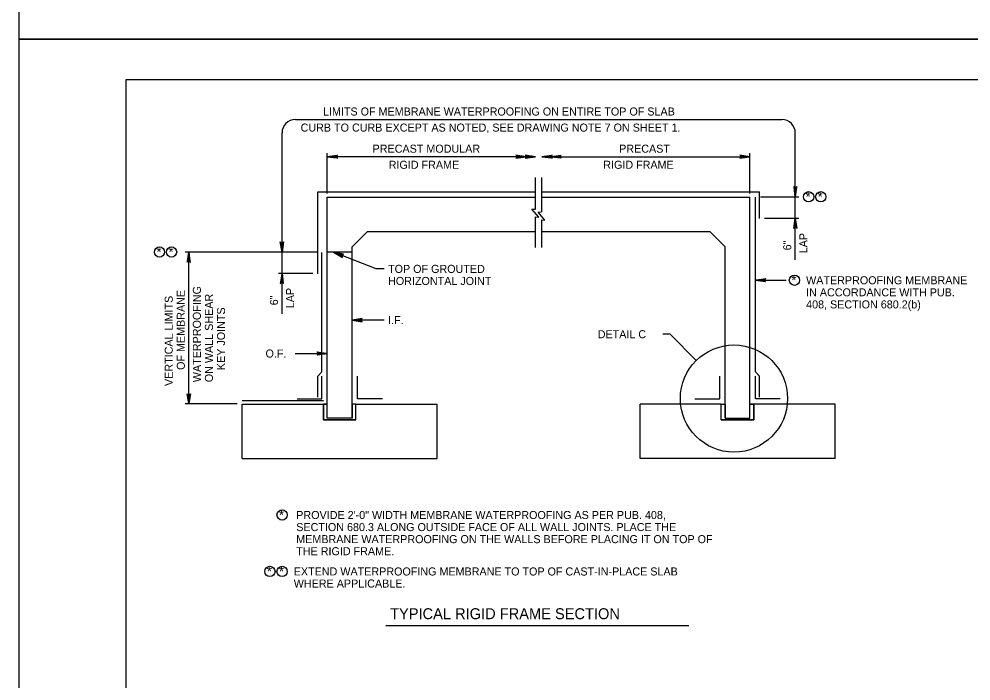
# Model space of a CAD drawing. Extents: x 641328 to 643024, y 298283 to 300065.
# Drawn here: x 641327.5 to 641682.8, y 299231.8 to 299478.8 of the extents above; entities that cross this region are included whole.
import ezdxf

# ---------------------------------------------------------------- set-up
doc = ezdxf.new("R2010")
doc.units = 0
for name, color, linetype in [('2', 7, 'Continuous'), ('Default', 7, 'Continuous'), ('PLT-BNDY', 7, 'Continuous'), ('S-TEXT-DIMS-N', 7, 'Continuous')]:
    doc.layers.add(name, color=color, linetype=linetype)

msp = doc.modelspace()

# ---------------------------------------------------------------- linework, layer by layer
at = {"layer": '2'}
for p, q in [((641367.51, 298892.3), (641367.51, 299456.3)), ((641367.51, 299456.3), (642153.5, 299456.3)), ((641430.64, 299441.3), (641612.19, 299441.3)), ((641425.64, 299383.88), (641425.64, 299436.3)), ((641617.19, 299404.5), (641617.19, 299436.3)), ((641442.54, 299413.69), (641442.54, 299428.81)), ((641442.54, 299427.43), (641446.34, 299428.07)), ((641446.14, 299427.89), (641442.54, 299427.43)), ((641442.54, 299427.43), (641446.01, 299427.63)), ((641442.54, 299427.43), (641446.01, 299427.45)), ((641520.22, 299427.43), (641442.54, 299427.43)), ((641446.01, 299427.27), (641442.54, 299427.43)), ((641442.54, 299427.43), (641446.15, 299427)), ((641446.34, 299426.84), (641442.54, 299427.43)), ((641446.01, 299427.63), (641446.14, 299427.89)), ((641446.01, 299427.27), (641446.01, 299427.63)), ((641446.15, 299427), (641446.01, 299427.27)), ((641446.34, 299428.07), (641446.14, 299427.89)), ((641446.15, 299427), (641446.34, 299426.84)), ((641516.75, 299427.43), (641512.95, 299428.05)), ((641512.95, 299428.05), (641513.15, 299427.87)), ((641512.95, 299426.83), (641516.75, 299427.43)), ((641513.14, 299426.99), (641512.95, 299426.83)), ((641516.75, 299427.43), (641513.14, 299426.99)), ((641513.14, 299426.99), (641513.28, 299427.25)), ((641513.28, 299427.61), (641513.15, 299427.87)), ((641513.15, 299427.87), (641516.75, 299427.43)), ((641516.75, 299427.43), (641513.28, 299427.61)), ((641513.28, 299427.25), (641513.28, 299427.61)), ((641513.28, 299427.25), (641516.75, 299427.43)), ((641516.75, 299427.43), (641513.28, 299427.43)), ((641516.42, 299426.83), (641520.22, 299427.43)), ((641516.62, 299426.99), (641516.42, 299426.83)), ((641520.22, 299427.43), (641516.43, 299428.05)), ((641516.43, 299428.05), (641516.62, 299427.87)), ((641516.75, 299427.61), (641516.62, 299427.87)), ((641516.62, 299427.87), (641520.22, 299427.43)), ((641520.22, 299427.43), (641516.62, 299426.99)), ((641516.62, 299426.99), (641516.75, 299427.25)), ((641520.22, 299427.43), (641516.75, 299427.61)), ((641516.75, 299427.25), (641516.75, 299427.61)), ((641516.75, 299427.25), (641520.22, 299427.43)), ((641520.22, 299427.43), (641516.75, 299427.43)), ((641522.61, 299427.43), (641526.4, 299428.05)), ((641526.21, 299427.87), (641522.61, 299427.43)), ((641522.61, 299427.43), (641526.08, 299427.61)), ((641522.61, 299427.43), (641600.29, 299427.43)), ((641526.08, 299427.25), (641522.61, 299427.43)), ((641522.61, 299427.43), (641526.22, 299426.99)), ((641526.41, 299426.83), (641522.61, 299427.43)), ((641522.61, 299427.43), (641526.08, 299427.43)), ((641526.08, 299427.43), (641529.88, 299428.05)), ((641526.08, 299427.61), (641526.21, 299427.87)), ((641529.68, 299427.87), (641526.08, 299427.43)), ((641526.08, 299427.25), (641526.08, 299427.61)), ((641526.08, 299427.43), (641529.55, 299427.61)), ((641529.55, 299427.25), (641526.08, 299427.43)), ((641526.08, 299427.43), (641529.69, 299426.99)), ((641529.88, 299426.83), (641526.08, 299427.43)), ((641526.08, 299427.43), (641529.55, 299427.43)), ((641526.22, 299426.99), (641526.08, 299427.25)), ((641526.4, 299428.05), (641526.21, 299427.87)), ((641526.22, 299426.99), (641526.41, 299426.83)), ((641529.55, 299427.61), (641529.68, 299427.87)), ((641529.55, 299427.25), (641529.55, 299427.61)), ((641529.69, 299426.99), (641529.55, 299427.25)), ((641529.88, 299428.05), (641529.68, 299427.87)), ((641529.69, 299426.99), (641529.88, 299426.83)), ((641596.49, 299426.84), (641600.29, 299427.43)), ((641596.68, 299427), (641596.49, 299426.84)), ((641600.29, 299427.43), (641596.5, 299428.07)), ((641596.5, 299428.07), (641596.69, 299427.89)), ((641600.29, 299427.43), (641596.68, 299427)), ((641596.68, 299427), (641596.82, 299427.27)), ((641596.82, 299427.63), (641596.69, 299427.89)), ((641596.69, 299427.89), (641600.29, 299427.43)), ((641600.29, 299427.43), (641596.82, 299427.63)), ((641596.82, 299427.27), (641596.82, 299427.63)), ((641600.29, 299427.43), (641596.82, 299427.45)), ((641596.82, 299427.27), (641600.29, 299427.43)), ((641600.29, 299413.69), (641600.29, 299428.81)), ((641520.22, 299407.87), (641520.22, 299419.63)), ((641522.61, 299406.82), (641522.61, 299419.63)), ((641616.76, 299416.11), (641616.6, 299416.3)), ((641616.6, 299416.3), (641617.19, 299412.5)), ((641616.76, 299416.11), (641617.02, 299415.97)), ((641617.19, 299412.5), (641616.76, 299416.11)), ((641617.02, 299415.97), (641617.19, 299412.5)), ((641617.02, 299415.97), (641617.39, 299415.97)), ((641617.19, 299412.5), (641617.82, 299416.29)), ((641617.65, 299416.1), (641617.19, 299412.5)), ((641617.19, 299412.5), (641617.39, 299415.97)), ((641617.19, 299412.5), (641617.21, 299415.97)), ((641617.39, 299415.97), (641617.65, 299416.1)), ((641617.82, 299416.29), (641617.65, 299416.1)), ((641439.04, 299414.37), (641520.22, 299414.37)), ((641439.04, 299383.75), (641439.04, 299414.37)), ((641442.54, 299412.37), (641520.22, 299412.37)), ((641442.54, 299329.94), (641442.54, 299412.37)), ((641522.61, 299414.37), (641603.79, 299414.37)), ((641522.61, 299412.37), (641600.29, 299412.37)), ((641600.29, 299329.94), (641600.29, 299412.37)), ((641602.29, 299347.11), (641602.29, 299412.37)), ((641603.79, 299404.37), (641603.79, 299414.37)), ((641604.18, 299412.5), (641618.55, 299412.5)), ((641520.22, 299393.5), (641520.22, 299404.98)), ((641522.61, 299393.5), (641522.61, 299403.91)), ((641605.68, 299404.5), (641618.55, 299404.5)), ((641616.6, 299400.69), (641617.19, 299404.5)), ((641617.19, 299404.5), (641616.76, 299400.89)), ((641616.76, 299400.89), (641617.02, 299401.02)), ((641617.02, 299401.02), (641617.19, 299404.5)), ((641617.02, 299401.02), (641617.39, 299401.03)), ((641617.19, 299389.01), (641617.19, 299404.5)), ((641617.19, 299404.5), (641617.39, 299401.03)), ((641617.65, 299400.9), (641617.19, 299404.5)), ((641617.19, 299404.5), (641617.82, 299400.7)), ((641617.19, 299404.5), (641617.21, 299401.02)), ((641617.39, 299401.03), (641617.65, 299400.9)), ((641451.79, 299393.78), (641457.51, 299399.5)), ((641457.51, 299399.5), (641520.22, 299399.5)), ((641522.61, 299399.5), (641585.35, 299399.5)), ((641523.97, 299399.5), (641554.85, 299399.5)), ((641591.04, 299393.81), (641585.35, 299399.5)), ((641616.76, 299400.89), (641616.6, 299400.69)), ((641617.82, 299400.7), (641617.65, 299400.9)), ((641425.64, 299391.88), (641425.01, 299395.67)), ((641425.01, 299395.67), (641425.18, 299395.48)), ((641425.44, 299395.35), (641425.18, 299395.48)), ((641425.18, 299395.48), (641425.64, 299391.88)), ((641425.64, 299391.88), (641425.44, 299395.35)), ((641425.81, 299395.35), (641425.44, 299395.35)), ((641425.64, 299391.88), (641425.63, 299395.35)), ((641426.23, 299395.68), (641425.64, 299391.88)), ((641425.64, 299391.88), (641426.07, 299395.49)), ((641425.81, 299395.35), (641425.64, 299391.88)), ((641426.07, 299395.49), (641425.81, 299395.35)), ((641426.07, 299395.49), (641426.23, 299395.68)), ((641438.65, 299391.88), (641389.51, 299391.88)), ((641390.87, 299391.88), (641390.23, 299388.09)), ((641390.41, 299388.28), (641390.87, 299391.88)), ((641390.87, 299391.88), (641390.67, 299388.41)), ((641390.87, 299391.88), (641390.85, 299388.41)), ((641390.87, 299335.17), (641390.87, 299391.88)), ((641391.03, 299388.41), (641390.87, 299391.88)), ((641390.87, 299391.88), (641391.3, 299388.27)), ((641391.46, 299388.08), (641390.87, 299391.88)), ((641440.54, 299347.11), (641440.54, 299391.75)), ((641451.79, 299391.88), (641442.54, 299391.88)), ((641460.77, 299385.6), (641444.89, 299391.88)), ((641448.18, 299390.76), (641444.89, 299391.88)), ((641444.89, 299391.88), (641448.41, 299390.95)), ((641448.64, 299391.03), (641444.89, 299391.88)), ((641444.89, 299391.88), (641448.05, 299390.42)), ((641448.07, 299390.13), (641444.89, 299391.88)), ((641444.89, 299391.88), (641448.19, 299389.89)), ((641444.89, 299391.88), (641448.12, 299390.59)), ((641448.18, 299390.76), (641448.05, 299390.42)), ((641448.05, 299390.42), (641448.07, 299390.13)), ((641448.41, 299390.95), (641448.18, 299390.76)), ((641448.41, 299390.95), (641448.64, 299391.03)), ((641451.79, 299329.94), (641451.79, 299393.78)), ((641591.04, 299329.94), (641591.04, 299393.81)), ((641390.23, 299388.09), (641390.41, 299388.28)), ((641390.67, 299388.41), (641390.41, 299388.28)), ((641391.03, 299388.41), (641390.67, 299388.41)), ((641391.3, 299388.27), (641391.03, 299388.41)), ((641391.3, 299388.27), (641391.46, 299388.08)), ((641448.19, 299389.89), (641448.07, 299390.13)), ((641437.15, 299383.88), (641424.28, 299383.88)), ((641425.64, 299383.88), (641425.01, 299380.08)), ((641425.18, 299380.28), (641425.64, 299383.88)), ((641425.64, 299383.88), (641425.44, 299380.41)), ((641425.64, 299383.88), (641425.63, 299380.4)), ((641425.64, 299368.87), (641425.64, 299383.88)), ((641425.81, 299380.4), (641425.64, 299383.88)), ((641425.64, 299383.88), (641426.07, 299380.27)), ((641426.23, 299380.07), (641425.64, 299383.88)), ((641463.76, 299385.6), (641460.77, 299385.6)), ((641425.01, 299380.08), (641425.18, 299380.28)), ((641425.44, 299380.41), (641425.18, 299380.28)), ((641425.81, 299380.4), (641425.44, 299380.41)), ((641426.07, 299380.27), (641425.81, 299380.4)), ((641426.07, 299380.27), (641426.23, 299380.07)), ((641602.29, 299381.35), (641606.09, 299381.97)), ((641605.89, 299381.79), (641602.29, 299381.35)), ((641602.29, 299381.35), (641605.76, 299381.53)), ((641602.29, 299381.35), (641613.78, 299381.35)), ((641605.76, 299381.17), (641602.29, 299381.35)), ((641602.29, 299381.35), (641605.9, 299380.9)), ((641606.09, 299380.74), (641602.29, 299381.35)), ((641602.29, 299381.35), (641605.76, 299381.35)), ((641605.76, 299381.53), (641605.89, 299381.79)), ((641605.76, 299381.17), (641605.76, 299381.53)), ((641605.9, 299380.9), (641605.76, 299381.17)), ((641606.09, 299381.97), (641605.89, 299381.79)), ((641605.9, 299380.9), (641606.09, 299380.74)), ((641455.59, 299367.07), (641451.79, 299366.48)), ((641451.79, 299366.48), (641455.4, 299366.91)), ((641455.26, 299366.65), (641451.79, 299366.48)), ((641451.79, 299366.48), (641455.26, 299366.29)), ((641455.39, 299366.02), (641451.79, 299366.48)), ((641451.79, 299366.48), (641455.59, 299365.85)), ((641451.79, 299366.48), (641455.26, 299366.47)), ((641463.76, 299366.48), (641451.79, 299366.48)), ((641455.4, 299366.91), (641455.26, 299366.65)), ((641455.26, 299366.65), (641455.26, 299366.29)), ((641455.26, 299366.29), (641455.39, 299366.02)), ((641455.59, 299365.85), (641455.39, 299366.02)), ((641455.4, 299366.91), (641455.59, 299367.07)), ((641570.49, 299361.22), (641567.78, 299361.22)), ((641580.22, 299351.41), (641570.49, 299361.22)), ((641430.57, 299354.01), (641442.54, 299354.01)), ((641438.93, 299354.44), (641438.74, 299354.6)), ((641438.74, 299354.6), (641442.54, 299354.01)), ((641442.54, 299354.01), (641438.75, 299353.38)), ((641438.75, 299353.38), (641438.94, 299353.56)), ((641438.93, 299354.44), (641439.07, 299354.18)), ((641442.54, 299354.01), (641438.93, 299354.44)), ((641438.94, 299353.56), (641442.54, 299354.01)), ((641439.07, 299353.82), (641438.94, 299353.56)), ((641439.07, 299354.18), (641442.54, 299354.01)), ((641439.07, 299354.18), (641439.07, 299353.82)), ((641442.54, 299354.01), (641439.07, 299353.82)), ((641442.54, 299354.01), (641439.07, 299354)), ((641439.04, 299345.61), (641440.54, 299347.11)), ((641439.04, 299337.74), (641439.04, 299345.61)), ((641440.54, 299337.05), (641440.54, 299345.61)), ((641453.79, 299337.05), (641453.79, 299345.61)), ((641589.04, 299337.05), (641589.04, 299345.61)), ((641603.79, 299345.61), (641602.29, 299347.11)), ((641602.29, 299337.05), (641602.29, 299345.61)), ((641603.79, 299337.74), (641603.79, 299345.61)), ((641390.87, 299335.17), (641390.23, 299338.97)), ((641390.23, 299338.97), (641390.41, 299338.77)), ((641390.67, 299338.65), (641390.41, 299338.77)), ((641390.41, 299338.77), (641390.87, 299335.17)), ((641390.87, 299335.17), (641390.67, 299338.65)), ((641391.03, 299338.65), (641390.67, 299338.65)), ((641390.87, 299335.17), (641390.85, 299338.65)), ((641391.46, 299338.98), (641390.87, 299335.17)), ((641390.87, 299335.17), (641391.3, 299338.78)), ((641391.03, 299338.65), (641390.87, 299335.17)), ((641391.3, 299338.78), (641391.03, 299338.65)), ((641391.3, 299338.78), (641391.46, 299338.98)), ((641408.88, 299335.17), (641389.51, 299335.17)), ((641410.76, 299336.45), (641441.09, 299336.45)), ((641410.76, 299335.05), (641441.09, 299335.05)), ((641410.76, 299314.8), (641410.76, 299335.05)), ((641431.24, 299337.05), (641440.54, 299337.05)), ((641441.09, 299329.24), (641441.09, 299335.05)), ((641441.09, 299335.05), (641442.54, 299335.05)), ((641442.54, 299335.05), (641441.09, 299335.05)), ((641441.09, 299335.05), (641441.09, 299329.24)), ((641442.54, 299329.94), (641442.54, 299335.05)), ((641453.25, 299335.05), (641451.79, 299335.05)), ((641453.25, 299335.05), (641451.79, 299335.05)), ((641451.79, 299335.05), (641451.79, 299329.94)), ((641453.25, 299335.05), (641483.57, 299335.05)), ((641453.25, 299329.24), (641453.25, 299335.05)), ((641453.25, 299329.24), (641453.25, 299335.05)), ((641463.09, 299337.05), (641453.79, 299337.05)), ((641483.57, 299314.8), (641483.57, 299335.05)), ((641559.26, 299314.8), (641559.26, 299335.05)), ((641589.59, 299335.05), (641559.26, 299335.05)), ((641579.74, 299337.05), (641589.04, 299337.05)), ((641589.59, 299329.24), (641589.59, 299335.05)), ((641589.59, 299335.05), (641591.04, 299335.05)), ((641589.59, 299329.24), (641589.59, 299335.05)), ((641589.59, 299335.05), (641591.04, 299335.05)), ((641591.04, 299335.05), (641591.04, 299329.94)), ((641601.75, 299335.05), (641600.29, 299335.05)), ((641600.29, 299329.94), (641600.29, 299335.05)), ((641600.29, 299335.05), (641601.75, 299335.05)), ((641632.07, 299335.05), (641601.75, 299335.05)), ((641601.75, 299329.24), (641601.75, 299335.05)), ((641601.75, 299335.05), (641601.75, 299329.24)), ((641611.59, 299337.05), (641602.29, 299337.05)), ((641632.07, 299314.8), (641632.07, 299335.05)), ((641453.25, 299329.24), (641441.09, 299329.24)), ((641441.09, 299329.24), (641453.25, 299329.24)), ((641451.79, 299329.94), (641442.54, 299329.94)), ((641589.59, 299329.24), (641601.75, 299329.24)), ((641601.75, 299329.24), (641589.59, 299329.24)), ((641591.04, 299329.94), (641600.29, 299329.94)), ((641410.76, 299314.8), (641483.57, 299314.8)), ((641632.07, 299314.8), (641559.26, 299314.8))]:
    msp.add_line(p, q, dxfattribs=at)
for points in [[(641520.3, 299404.97), (641521.46, 299404.85), (641518.91, 299407.83), (641520.22, 299407.87)], [(641522.61, 299403.91), (641523.77, 299403.79), (641521.22, 299406.77), (641522.53, 299406.81)], [(641451.79, 299329.94), (641442.54, 299329.94)], [(641591.04, 299329.94), (641600.29, 299329.94)]]:
    msp.add_lwpolyline(points, dxfattribs=at)
msp.add_circle((641594.31, 299337.21), 20, dxfattribs=at)
for centre, start, end in [((641430.64, 299436.3), 90, 180), ((641612.19, 299436.3), 0, 90)]:
    msp.add_arc(centre, 5, start, end, dxfattribs=at)
at = {"layer": 'Default'}
msp.add_line((641464.35, 299252.58), (641577.46, 299252.58), dxfattribs=at)
at = {"layer": 'PLT-BNDY'}
for points in [[(641327.51, 300065.3), (642168.51, 300065.3), (642168.51, 299471.3), (641327.51, 299471.3)], [(641327.51, 299471.3), (642168.51, 299471.3), (642168.51, 298877.3), (641327.51, 298877.3)]]:
    msp.add_lwpolyline(points, close=True, dxfattribs=at)
at = {"layer": 'S-TEXT-DIMS-N'}
for centre in [(641622.18, 299412.5), (641626.69, 299412.5), (641379.93, 299391.88), (641384.44, 299391.88), (641616.87, 299381.35), (641425.66, 299293.76), (641421.14, 299272.71), (641425.66, 299272.71)]:
    msp.add_circle(centre, 1.91, dxfattribs=at)

# ---------------------------------------------------------------- texts
at = {"layer": '2'}
for s, p in [('LIMITS OF MEMBRANE WATERPROOFING ON ENTIRE TOP OF SLAB ', (641440.95, 299442.8)), ('CURB TO CURB EXCEPT AS NOTED, SEE DRAWING NOTE 7 ON SHEET 1.', (641432.58, 299436.8)), ('PRECAST MODULAR ', (641459.45, 299428.93)), ('PRECAST ', (641551.46, 299428.93)), ('RIGID FRAME', (641465.46, 299422.93)), ('RIGID FRAME', (641545.53, 299422.93)), ('TOP OF GROUTED', (641465.22, 299384.08)), ('HORIZONTAL JOINT', (641465.22, 299379.58)), ('WATERPROOFING MEMBRANE', (641621.23, 299379.83)), ('IN ACCORDANCE WITH PUB.', (641621.23, 299375.33)), ('408, SECTION 680.2(b)', (641621.23, 299370.83)), ('I.F.', (641465.22, 299364.96)), ('DETAIL C', (641543.46, 299359.7)), ('O.F.', (641419.5, 299352.5)), ('PROVIDE 2\'-0" WIDTH MEMBRANE WATERPROOFING AS PER PUB. 408,', (641430.96, 299292.25)), ('SECTION 680.3 ALONG OUTSIDE FACE OF ALL WALL JOINTS. PLACE THE ', (641430.96, 299287.75)), ('MEMBRANE WATERPROOFING ON THE WALLS BEFORE PLACING IT ON TOP OF ', (641430.96, 299283.25)), ('THE RIGID FRAME. ', (641430.96, 299278.75)), ('EXTEND WATERPROOFING MEMBRANE TO TOP OF CAST-IN-PLACE SLAB ', (641430.02, 299271.19)), ('WHERE APPLICABLE. ', (641430.02, 299266.69))]:
    msp.add_text(s, height=3, dxfattribs=at).set_placement(p)
for s, p in [('LAP', (641621.69, 299391.4)), ('6" ', (641615.69, 299392.49)), ('OF MEMBRANE', (641389.37, 299347.88)), ('WATERPROOFING ', (641395.37, 299343.3)), ('LAP', (641430.14, 299370.91)), ('VERTICAL LIMITS ', (641384.87, 299341.88)), ('ON WALL SHEAR', (641399.87, 299343.3)), ('6" ', (641424.14, 299371.99)), ('KEY JOINTS', (641404.37, 299347.81))]:
    msp.add_text(s, height=3, rotation=90, dxfattribs=at).set_placement(p)
at = {"layer": 'Default'}
msp.add_text('TYPICAL RIGID FRAME SECTION', height=4.08, dxfattribs=at).set_placement((641465.97, 299254.89))
at = {"layer": 'S-TEXT-DIMS-N'}
for p in [(641621.03, 299410.68), (641625.54, 299410.68), (641378.78, 299390.06), (641383.29, 299390.06), (641615.71, 299379.52), (641424.5, 299291.94), (641419.99, 299270.88), (641424.5, 299270.88)]:
    msp.add_text('*', height=3.65, dxfattribs=at).set_placement(p)

doc.saveas('drawing.dxf')
